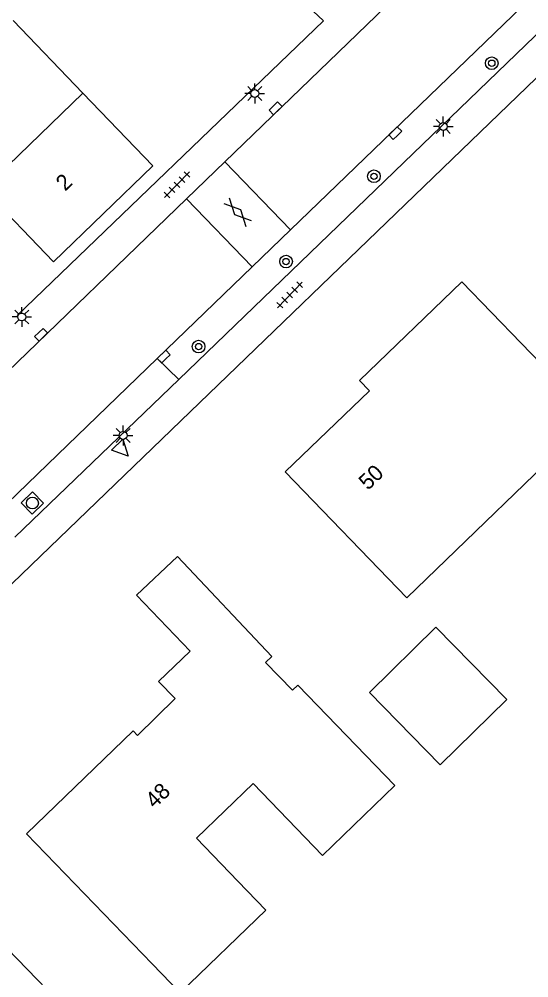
# Model space of a CAD drawing. Extents: x 137999 to 141000, y 397500 to 400501.
# Drawn here: x 138592.8 to 138625, y 399235.9 to 399296.5 of the extents above; entities that cross this region are included whole.
import ezdxf

# ---------------------------------------------------------------- set-up
doc = ezdxf.new("R2010")
doc.units = 0
for name, color, linetype in [('gg-anno-huisnummerreeks BGT', 7, 'Continuous'), ('gg-bbg-gedigitaliseerde bebouwing', 7, 'Continuous'), ('gg-bbg-gedigitaliseerde bijgebouw', 7, 'Continuous'), ('gg-bbg-hoofdgebouw', 7, 'Continuous'), ('gg-bbg-tussenscheiding', 7, 'Continuous'), ('gg-knt-verharding', 7, 'Continuous'), ('gg-knt-verharding nz', 7, 'Continuous'), ('gt-symb-boom', 7, 'Continuous'), ('gt-symb-gesloten verharding', 7, 'Continuous'), ('gt-symb-kolk', 7, 'Continuous'), ('gt-symb-lichtmast', 7, 'Continuous'), ('gt-symb-rioolschacht', 7, 'Continuous'), ('gt-symb-tegel verharding', 7, 'Continuous'), ('gt-symb-waterafsluiter', 7, 'Continuous')]:
    doc.layers.add(name, color=color, linetype=linetype)

# ---------------------------------------------------------------- blocks, each defined once
blk = doc.blocks.new('gt0-BOOM')
at = {"layer": 'gt-symb-boom'}
for radius in [0.4, 0.2]:
    blk.add_circle((0, 0), radius, dxfattribs=at)
blk = doc.blocks.new('gt0-TEG1')
at = {"layer": 'gt-symb-tegel verharding'}
for p, q in [((-1.125, 0), (1.125, 0)), ((-0.9, -0.25), (-0.9, 0.25)), ((-0.45, -0.25), (-0.45, 0.25)), ((0, -0.25), (0, 0.25)), ((0.45, -0.25), (0.45, 0.25)), ((0.9, -0.25), (0.9, 0.25))]:
    blk.add_line(p, q, dxfattribs=at)
blk = doc.blocks.new('gt0-GESVH1')
at = {"layer": 'gt-symb-gesloten verharding'}
for p, q in [((-0.992, -0.261), (0.008, 0.239)), ((0.008, -0.261), (-0.992, 0.239)), ((0.008, 0.239), (1.008, -0.261)), ((1.008, 0.239), (0.008, -0.261))]:
    blk.add_line(p, q, dxfattribs=at)
blk = doc.blocks.new('gt0-LMAST')
at = {"layer": 'gt-symb-lichtmast'}
for p, q in [((-0.005, 0.246), (-0.005, 0.621)), ((-0.182, 0.173), (-0.447, 0.438)), ((0.172, 0.173), (0.437, 0.438)), ((-0.255, -0.004), (-0.63, -0.004)), ((-0.182, -0.181), (-0.447, -0.446)), ((-0.005, -0.254), (-0.005, -0.629)), ((0.437, -0.446), (0.172, -0.181)), ((0.245, -0.004), (0.62, -0.004))]:
    blk.add_line(p, q, dxfattribs=at)
blk.add_circle((-0.005, -0.004), 0.25, dxfattribs=at)
blk = doc.blocks.new('gt0-KOLK')
at = {"layer": 'gt-symb-kolk'}
blk.add_lwpolyline([(0, 0), (0.375, 0), (0.375, 0.4), (-0.375, 0.4), (-0.375, 0), (0, 0)], dxfattribs=at)
blk = doc.blocks.new('gt0-RS')
at = {"layer": 'gt-symb-rioolschacht'}
blk.add_lwpolyline([(-0.5, -0.5), (0.5, -0.5), (0.5, 0.5), (-0.5, 0.5)], close=True, dxfattribs=at)
blk.add_circle((0, 0), 0.375, dxfattribs=at)
blk = doc.blocks.new('gt0-WAFSL')
at = {"layer": 'gt-symb-waterafsluiter'}
for p, q in [((-0.5, -0.333), (0, 0.667)), ((0, 0.667), (0.5, -0.333)), ((0.5, -0.333), (-0.5, -0.333))]:
    blk.add_line(p, q, dxfattribs=at)

msp = doc.modelspace()

# ---------------------------------------------------------------- linework, layer by layer
at = {"layer": 'gg-bbg-gedigitaliseerde bebouwing'}
for p, q in [((138592.395, 399296.443), (138596.813, 399291.846)), ((138596.813, 399291.846), (138601.23, 399287.25)), ((138620.75, 399279.93), (138627.033, 399273.412)), ((138601.194, 399236.832), (138593.25, 399245.05)), ((138590.23, 399239.63), (138595.288, 399234.442))]:
    msp.add_line(p, q, dxfattribs=at)
for points in [[(138627.033, 399273.412), (138629.047, 399271.325), (138617.278, 399259.965), (138609.59, 399267.93)], [(138602.78, 399262.57), (138608.742, 399256.261), (138608.35, 399255.882), (138610.044, 399254.127), (138610.379, 399254.45), (138616.52, 399248.092), (138611.954, 399243.682), (138607.562, 399248.23), (138603.98, 399244.77), (138606.602, 399242.055)], [(138606.602, 399242.055), (138608.37, 399240.223), (138602.961, 399235.002), (138601.194, 399236.832)]]:
    msp.add_lwpolyline(points, dxfattribs=at)
at = {"layer": 'gg-bbg-gedigitaliseerde bijgebouw'}
msp.add_lwpolyline([(138623.588, 399253.536), (138619.388, 399249.414), (138614.91, 399253.978), (138619.109, 399258.099), (138623.588, 399253.536)], dxfattribs=at)
at = {"layer": 'gg-bbg-hoofdgebouw'}
for points in [[(138601.23, 399287.25), (138594.94, 399281.19), (138590.518, 399285.771)], [(138620.75, 399279.93), (138614.28, 399273.7), (138614.91, 399273.04), (138609.59, 399267.93)], [(138593.25, 399245.05), (138599.98, 399251.55), (138600.26, 399251.27), (138602.63, 399253.59), (138601.58, 399254.67), (138603.58, 399256.58), (138600.19, 399260.12), (138602.78, 399262.57)]]:
    msp.add_lwpolyline(points, dxfattribs=at)
at = {"layer": 'gg-bbg-tussenscheiding'}
msp.add_line((138590.518, 399285.771), (138596.813, 399291.846), dxfattribs=at)
at = {"layer": 'gg-knt-verharding'}
for p, q in [((138662.48, 399342.28), (138605.782, 399287.516)), ((138628.809, 399301.439), (138609.932, 399283.219)), ((138605.782, 399287.516), (138603.353, 399285.171)), ((138605.782, 399287.516), (138609.932, 399283.219)), ((138603.353, 399285.171), (138590.97, 399273.21)), ((138603.353, 399285.171), (138607.502, 399280.874)), ((138609.932, 399283.219), (138607.502, 399280.874)), ((138607.502, 399280.874), (138601.499, 399275.08)), ((138601.499, 399275.08), (138591.205, 399265.145)), ((138601.499, 399275.08), (138602.862, 399273.762))]:
    msp.add_line(p, q, dxfattribs=at)
for points in [[(138673.344, 399332.188), (138639.6, 399299.52), (138632.54, 399299.67), (138589.36, 399258.02), (138588.89, 399251.3), (138549.568, 399213.154)], [(138602.862, 399273.762), (138630.111, 399300.046), (138628.809, 399301.439)], [(138611.358, 399297.032), (138612, 399296.41), (138592.65, 399277.79)]]:
    msp.add_lwpolyline(points, dxfattribs=at)
at = {"layer": 'gg-knt-verharding nz'}
msp.add_line((138592.51, 399263.79), (138602.862, 399273.762), dxfattribs=at)

# ---------------------------------------------------------------- block references
at = {"layer": 'gt-symb-boom'}
for p in [(138622.643, 399293.741), (138615.198, 399286.593), (138609.641, 399281.209), (138604.12, 399275.835)]:
    msp.add_blockref('gt0-BOOM', p, dxfattribs=at)
at = {"layer": 'gt-symb-gesloten verharding', "rotation": -46.29643001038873}
msp.add_blockref('gt0-GESVH1', (138606.587, 399284.338), dxfattribs=at)
at = {"layer": 'gt-symb-kolk'}
for p, rotation in [((138609.121, 399290.745), 44.02760489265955), ((138616.682, 399289.177), 44.02760489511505), ((138594.304, 399276.436), 44.02760489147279), ((138602.058, 399275.063), 44.02760489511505)]:
    msp.add_blockref('gt0-KOLK', p, dxfattribs=dict(at, rotation=rotation))
at = {"layer": 'gt-symb-lichtmast'}
for p in [(138607.67, 399291.83), (138619.583, 399289.746), (138592.947, 399277.708), (138599.351, 399270.223)]:
    msp.add_blockref('gt0-LMAST', p, dxfattribs=at)
at = {"layer": 'gt-symb-rioolschacht', "rotation": 44.068772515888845}
msp.add_blockref('gt0-RS', (138593.62, 399265.949), dxfattribs=at)
at = {"layer": 'gt-symb-tegel verharding', "rotation": 45.972395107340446}
for p in [(138602.753, 399286.059), (138609.877, 399279.097)]:
    msp.add_blockref('gt0-TEG1', p, dxfattribs=at)
at = {"layer": 'gt-symb-waterafsluiter', "rotation": -136.0534104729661}
msp.add_blockref('gt0-WAFSL', (138599.201, 399269.388), dxfattribs=at)

# ---------------------------------------------------------------- texts
at = {"layer": 'gg-anno-huisnummerreeks BGT'}
for s, rotation, p in [('2', 44, (138595.688, 399285.616)), ('50', 43.9, (138614.82, 399266.714)), ('48', 44, (138601.34, 399246.606))]:
    msp.add_text(s, height=1, rotation=rotation, dxfattribs=at).set_placement(p)

doc.saveas('drawing.dxf')
